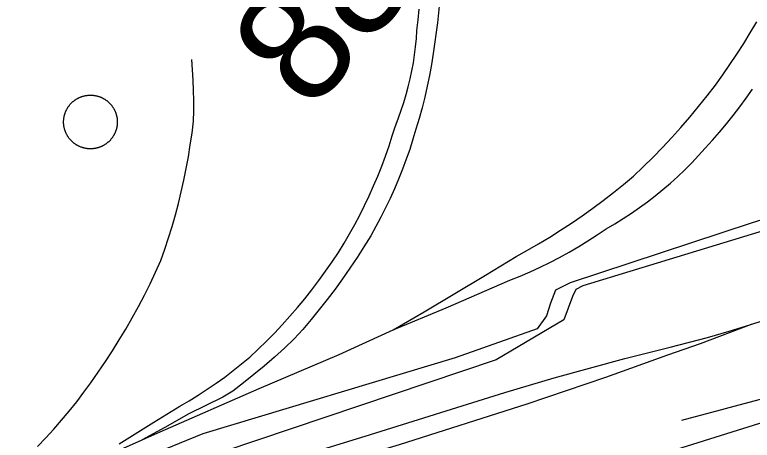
# Model space of a CAD drawing. Extents: x 3651524 to 3689615, y 505651 to 531377.
# Drawn here: x 3675682 to 3676329, y 513939 to 514313 of the extents above; entities that cross this region are included whole.
import ezdxf

# ---------------------------------------------------------------- set-up
doc = ezdxf.new("R2010")
doc.units = 0
for name, color, linetype in [('V-DOMW-TANK', 7, 'Continuous'), ('V-RAIL-TRAK', 7, 'Continuous'), ('V-ROAD-CNTR', 7, 'Continuous'), ('V-SITE-OTLN', 7, 'Continuous'), ('V-SURV-IDEN', 7, 'Continuous'), ('V-TOPO-SHOR', 7, 'Continuous')]:
    doc.layers.add(name, color=color, linetype=linetype)

msp = doc.modelspace()

# ---------------------------------------------------------------- linework, layer by layer
at = {"layer": 'V-DOMW-TANK'}
for points in [[(3675733.659, 514236.958), (3675733.983, 514237.212), (3675734.31, 514237.461), (3675734.642, 514237.703), (3675734.978, 514237.941), (3675735.32, 514238.172), (3675735.662, 514238.397), (3675736.008, 514238.617), (3675736.36, 514238.83), (3675736.717, 514239.038), (3675737.075, 514239.239), (3675737.438, 514239.434), (3675737.802, 514239.622), (3675738.171, 514239.802), (3675738.544, 514239.978), (3675738.918, 514240.146), (3675739.297, 514240.31), (3675739.678, 514240.466), (3675740.061, 514240.613), (3675740.446, 514240.757), (3675740.833, 514240.892), (3675741.224, 514241.021), (3675741.618, 514241.142), (3675742.013, 514241.258), (3675742.41, 514241.365), (3675742.807, 514241.467), (3675743.209, 514241.562), (3675743.61, 514241.648), (3675744.014, 514241.727), (3675744.419, 514241.801), (3675744.825, 514241.867), (3675745.232, 514241.926), (3675745.64, 514241.977), (3675746.047, 514242.02), (3675746.457, 514242.061), (3675746.869, 514242.09), (3675747.278, 514242.115), (3675747.69, 514242.131), (3675748.102, 514242.139), (3675748.511, 514242.143), (3675748.923, 514242.135), (3675749.332, 514242.123), (3675749.744, 514242.102), (3675750.156, 514242.076), (3675750.565, 514242.041), (3675750.973, 514242), (3675751.382, 514241.953), (3675751.79, 514241.897), (3675752.195, 514241.834), (3675752.601, 514241.764), (3675753.006, 514241.686), (3675753.408, 514241.603), (3675753.809, 514241.512), (3675754.209, 514241.414), (3675754.606, 514241.31), (3675755.003, 514241.199), (3675755.396, 514241.08), (3675755.788, 514240.953), (3675756.177, 514240.822), (3675756.564, 514240.683), (3675756.949, 514240.538), (3675757.332, 514240.384), (3675757.711, 514240.226), (3675758.088, 514240.06), (3675758.46, 514239.888), (3675758.831, 514239.708), (3675759.198, 514239.524), (3675759.564, 514239.331), (3675759.923, 514239.135), (3675760.277, 514238.93), (3675760.633, 514238.719), (3675760.981, 514238.502), (3675761.328, 514238.281), (3675761.67, 514238.051), (3675762.009, 514237.816), (3675762.341, 514237.58), (3675762.671, 514237.33), (3675762.997, 514237.081), (3675763.316, 514236.822), (3675763.634, 514236.558), (3675763.945, 514236.29), (3675764.252, 514236.018), (3675764.553, 514235.737), (3675764.85, 514235.452), (3675765.143, 514235.162), (3675765.43, 514234.869), (3675765.71, 514234.57), (3675765.987, 514234.265), (3675766.259, 514233.955), (3675766.523, 514233.644), (3675766.785, 514233.322), (3675767.039, 514233.001), (3675767.287, 514232.673), (3675767.531, 514232.341), (3675767.768, 514232.006), (3675768, 514231.666), (3675768.225, 514231.322), (3675768.444, 514230.973), (3675768.659, 514230.621), (3675768.864, 514230.267), (3675769.065, 514229.906)], [(3675725.115, 514214.997), (3675725.057, 514215.405), (3675725.004, 514215.812), (3675724.961, 514216.222), (3675724.922, 514216.631), (3675724.892, 514217.041), (3675724.869, 514217.448), (3675724.853, 514217.862), (3675724.844, 514218.274), (3675724.842, 514218.685), (3675724.849, 514219.097), (3675724.861, 514219.509), (3675724.879, 514219.918), (3675724.908, 514220.328), (3675724.939, 514220.737), (3675724.982, 514221.149), (3675725.029, 514221.555), (3675725.086, 514221.962), (3675725.148, 514222.372), (3675725.219, 514222.775), (3675725.295, 514223.179), (3675725.379, 514223.582), (3675725.469, 514223.984), (3675725.565, 514224.383), (3675725.672, 514224.78), (3675725.784, 514225.176), (3675725.903, 514225.569), (3675726.028, 514225.962), (3675726.161, 514226.351), (3675726.301, 514226.738), (3675726.446, 514227.121), (3675726.598, 514227.504), (3675726.757, 514227.883), (3675726.923, 514228.26), (3675727.095, 514228.635), (3675727.273, 514229.003), (3675727.46, 514229.37), (3675727.65, 514229.734), (3675727.849, 514230.093), (3675728.052, 514230.453), (3675728.263, 514230.805), (3675728.48, 514231.156), (3675728.701, 514231.502), (3675728.93, 514231.844), (3675729.164, 514232.18), (3675729.405, 514232.513), (3675729.651, 514232.843), (3675729.903, 514233.169), (3675730.161, 514233.49), (3675730.423, 514233.806), (3675730.691, 514234.117), (3675730.966, 514234.424), (3675731.244, 514234.725), (3675731.529, 514235.022), (3675731.82, 514235.315), (3675732.113, 514235.602), (3675732.414, 514235.885), (3675732.717, 514236.161), (3675733.026, 514236.431), (3675733.342, 514236.698), (3675733.659, 514236.958)], [(3675769.065, 514229.906), (3675769.261, 514229.546), (3675769.448, 514229.179), (3675769.63, 514228.813), (3675769.806, 514228.438), (3675769.974, 514228.063), (3675770.138, 514227.686), (3675770.294, 514227.305), (3675770.441, 514226.922), (3675770.584, 514226.535), (3675770.72, 514226.148), (3675770.849, 514225.757), (3675770.969, 514225.364), (3675771.084, 514224.969), (3675771.191, 514224.573), (3675771.295, 514224.174), (3675771.389, 514223.771), (3675771.475, 514223.371), (3675771.555, 514222.966), (3675771.629, 514222.564), (3675771.694, 514222.157), (3675771.754, 514221.751), (3675771.805, 514221.344), (3675771.85, 514220.934), (3675771.889, 514220.525), (3675771.918, 514220.115), (3675771.942, 514219.703), (3675771.959, 514219.294), (3675771.969, 514218.88), (3675771.969, 514218.47), (3675771.963, 514218.059), (3675771.95, 514217.647), (3675771.93, 514217.237), (3675771.903, 514216.828), (3675771.871, 514216.416), (3675771.828, 514216.009), (3675771.78, 514215.599), (3675771.725, 514215.192), (3675771.662, 514214.786), (3675771.592, 514214.381), (3675771.516, 514213.977), (3675771.432, 514213.572), (3675771.34, 514213.172), (3675771.244, 514212.773), (3675771.137, 514212.376), (3675771.027, 514211.98), (3675770.908, 514211.585), (3675770.783, 514211.194), (3675770.65, 514210.805), (3675770.511, 514210.418), (3675770.365, 514210.033), (3675770.214, 514209.652), (3675770.054, 514209.273), (3675769.888, 514208.896), (3675769.716, 514208.521), (3675769.538, 514208.153), (3675769.352, 514207.784), (3675769.161, 514207.421), (3675768.962, 514207.061), (3675768.758, 514206.703), (3675768.549, 514206.35), (3675768.332, 514206), (3675768.108, 514205.654), (3675767.881, 514205.312), (3675767.646, 514204.974), (3675767.404, 514204.64), (3675767.16, 514204.31), (3675766.908, 514203.987), (3675766.65, 514203.665), (3675766.388, 514203.35), (3675766.12, 514203.039), (3675765.845, 514202.731), (3675765.567, 514202.428), (3675765.282, 514202.131), (3675764.991, 514201.841), (3675764.696, 514201.554), (3675764.397, 514201.271), (3675764.092, 514200.995), (3675763.783, 514200.724), (3675763.468, 514200.458), (3675763.152, 514200.198), (3675762.829, 514199.944), (3675762.501, 514199.694), (3675762.169, 514199.451), (3675761.833, 514199.215), (3675761.493, 514198.984), (3675761.149, 514198.758), (3675760.801, 514198.537), (3675760.451, 514198.324), (3675760.095, 514198.117), (3675759.736, 514197.919), (3675759.374, 514197.722), (3675759.009, 514197.534), (3675758.636, 514197.349), (3675758.268, 514197.177), (3675757.891, 514197.007), (3675757.514, 514196.846), (3675757.133, 514196.69), (3675756.75, 514196.54), (3675756.365, 514196.399), (3675755.976, 514196.264)], [(3675755.976, 514196.264), (3675755.585, 514196.135), (3675755.194, 514196.012), (3675754.798, 514195.897), (3675754.401, 514195.789), (3675754.002, 514195.688), (3675753.602, 514195.594), (3675753.201, 514195.506), (3675752.798, 514195.426), (3675752.392, 514195.355), (3675751.987, 514195.287), (3675751.579, 514195.23), (3675751.171, 514195.176), (3675750.762, 514195.131), (3675750.352, 514195.094), (3675749.943, 514195.064), (3675749.533, 514195.041), (3675749.121, 514195.027), (3675748.71, 514195.017), (3675748.298, 514195.015), (3675747.889, 514195.021), (3675747.477, 514195.033), (3675747.065, 514195.051), (3675746.656, 514195.08), (3675746.246, 514195.113), (3675745.836, 514195.154), (3675745.429, 514195.205), (3675745.021, 514195.258), (3675744.614, 514195.322), (3675744.208, 514195.391), (3675743.805, 514195.467), (3675743.403, 514195.551), (3675743.002, 514195.643), (3675742.603, 514195.742), (3675742.203, 514195.846), (3675741.808, 514195.957), (3675741.415, 514196.075), (3675741.024, 514196.2), (3675740.635, 514196.334), (3675740.247, 514196.473), (3675739.862, 514196.618), (3675739.479, 514196.77), (3675739.101, 514196.929), (3675738.724, 514197.095), (3675738.351, 514197.267), (3675737.98, 514197.446), (3675737.616, 514197.632), (3675737.249, 514197.822), (3675736.889, 514198.021), (3675736.532, 514198.226), (3675736.178, 514198.435), (3675735.828, 514198.652), (3675735.484, 514198.875), (3675735.142, 514199.102), (3675734.804, 514199.338), (3675734.47, 514199.578), (3675734.14, 514199.823), (3675733.815, 514200.075), (3675733.493, 514200.331), (3675733.178, 514200.595), (3675732.866, 514200.864), (3675732.559, 514201.136), (3675732.258, 514201.419), (3675731.961, 514201.701), (3675731.668, 514201.992), (3675731.384, 514202.287), (3675731.099, 514202.586), (3675730.823, 514202.891), (3675730.552, 514203.2), (3675730.286, 514203.514), (3675730.026, 514203.831), (3675729.77, 514204.155), (3675729.522, 514204.483), (3675729.28, 514204.814), (3675729.043, 514205.15), (3675728.811, 514205.49), (3675728.586, 514205.834), (3675728.367, 514206.182), (3675728.154, 514206.535), (3675727.945, 514206.889), (3675727.742, 514207.247), (3675727.55, 514207.608), (3675727.361, 514207.976), (3675727.181, 514208.345), (3675727.005, 514208.716), (3675726.837, 514209.093), (3675726.673, 514209.469), (3675726.518, 514209.85), (3675726.37, 514210.235), (3675726.227, 514210.618), (3675726.092, 514211.007), (3675725.963, 514211.399), (3675725.84, 514211.792), (3675725.725, 514212.185), (3675725.619, 514212.582), (3675725.516, 514212.982), (3675725.422, 514213.381), (3675725.336, 514213.78), (3675725.254, 514214.186), (3675725.182, 514214.591), (3675725.115, 514214.997)]]:
    msp.add_lwpolyline(points, dxfattribs=at)
at = {"layer": 'V-RAIL-TRAK'}
msp.add_line((3676060.393, 514055.546), (3676116.428, 514079.669), dxfattribs=at)
for points in [[(3676047.089, 514460.13), (3676049.276, 514450.279), (3676051.253, 514440.385), (3676053.02, 514430.453), (3676054.574, 514420.483), (3676055.92, 514410.485), (3676057.053, 514400.46), (3676057.917, 514388.276), (3676058.718, 514376.236), (3676057.874, 514355.701), (3676053.026, 514305.662), (3676049.067, 514278.663)], [(3675773.689, 513935.936), (3675804.08, 513954.975), (3675826.87, 513969.128), (3675834.984, 513973.851), (3675842.977, 513978.768), (3675850.852, 513983.878), (3675858.599, 513989.178), (3675866.216, 513994.665), (3675873.697, 514000.334), (3675881.039, 514006.183), (3675888.236, 514012.208), (3675895.582, 514019.079), (3675902.781, 514026.104), (3675909.828, 514033.282), (3675916.72, 514040.606), (3675923.455, 514048.077), (3675930.032, 514055.687), (3675936.444, 514063.437), (3675942.688, 514071.322), (3675948.767, 514079.335), (3675954.671, 514087.478), (3675960.401, 514095.746), (3675965.955, 514104.131), (3675970.905, 514112.153), (3675975.677, 514120.281), (3675980.271, 514128.512), (3675984.684, 514136.841), (3675988.914, 514145.265), (3675992.958, 514153.778), (3675996.815, 514162.38), (3676000.485, 514171.063), (3676003.962, 514179.825), (3676007.247, 514188.66), (3676010.34, 514197.562), (3676013.236, 514206.533), (3676015.585, 514213.334), (3676016.627, 514216.701), (3676018.581, 514222.216), (3676021.038, 514228.942), (3676023.306, 514235.733), (3676025.378, 514242.586), (3676027.258, 514249.493), (3676028.942, 514256.453), (3676030.429, 514263.457), (3676031.719, 514270.498), (3676032.806, 514277.574), (3676033.695, 514284.678), (3676034.385, 514291.805), (3676034.873, 514298.949), (3676035.975, 514308.269), (3676036.865, 514317.61)], [(3676014.004, 514036.17), (3676041.121, 514051.988), (3676068.132, 514067.989), (3676095.039, 514084.169), (3676121.837, 514100.524), (3676131.774, 514106.025), (3676141.604, 514111.714), (3676151.328, 514117.588), (3676160.937, 514123.644), (3676170.43, 514129.882), (3676179.804, 514136.298), (3676189.052, 514142.891), (3676198.176, 514149.658), (3676207.171, 514156.594), (3676216.033, 514163.703), (3676224.757, 514170.975), (3676233.449, 514179.21), (3676241.977, 514187.617), (3676250.335, 514196.19), (3676258.523, 514204.929), (3676266.532, 514213.83), (3676274.366, 514222.886), (3676282.017, 514232.098), (3676289.484, 514241.457), (3676296.765, 514250.966), (3676303.224, 514259.936), (3676309.516, 514269.027), (3676315.633, 514278.233), (3676321.58, 514287.556), (3676327.35, 514296.987), (3676332.941, 514306.522)], [(3675701.94, 513933.608), (3675709.181, 513941.14), (3675716.247, 513948.841), (3675723.128, 513956.703), (3675729.825, 513964.723), (3675736.332, 513972.901), (3675742.646, 513981.228), (3675748.763, 513989.699), (3675755.267, 513998.884), (3675761.594, 514008.194), (3675767.742, 514017.623), (3675773.708, 514027.167), (3675779.489, 514036.823), (3675785.084, 514046.59), (3675790.491, 514056.461), (3675795.709, 514066.435), (3675800.733, 514076.507), (3675805.564, 514086.673), (3675810.201, 514096.932), (3675813.666, 514106.834), (3675816.939, 514116.804), (3675820.015, 514126.833), (3675822.899, 514136.921), (3675825.584, 514147.063), (3675828.072, 514157.256), (3675830.364, 514167.494), (3675832.455, 514177.775), (3675834.345, 514188.094), (3675836.034, 514198.449), (3675837.523, 514208.837), (3675838.812, 514219.249), (3675839.059, 514228.28), (3675839.102, 514237.318), (3675838.939, 514246.354), (3675838.57, 514255.384), (3675837.992, 514264.401), (3675837.21, 514273.404)], [(3676049.067, 514278.663), (3676047.579, 514269.035), (3676045.862, 514259.447), (3676043.921, 514249.901), (3676041.754, 514240.404), (3676039.366, 514230.961), (3676036.755, 514221.577), (3676033.922, 514212.257), (3676031.299, 514203.375), (3676028.475, 514194.554), (3676025.45, 514185.799), (3676022.226, 514177.115), (3676018.806, 514168.507), (3676015.193, 514159.979), (3676011.384, 514151.538), (3676007.387, 514143.182), (3676003.2, 514134.92), (3675998.826, 514126.757), (3675994.267, 514118.694), (3675988.4, 514109.04), (3675982.335, 514099.506), (3675976.079, 514090.1), (3675969.632, 514080.822), (3675962.994, 514071.68), (3675956.174, 514062.675), (3675949.17, 514053.809), (3675941.988, 514045.089), (3675934.627, 514036.518), (3675927.095, 514028.099), (3675918.548, 514019.982), (3675909.822, 514012.059), (3675900.919, 514004.336), (3675891.844, 513996.811), (3675882.604, 513989.496), (3675873.202, 513982.387), (3675864.592, 513977.019), (3675834.777, 513962.483), (3675813.525, 513950.307), (3675793.85, 513939.498)], [(3676116.428, 514079.669), (3676125.345, 514083.233), (3676134.172, 514087.015), (3676142.903, 514091.015), (3676151.533, 514095.232), (3676160.055, 514099.658), (3676168.466, 514104.292), (3676176.758, 514109.136), (3676184.93, 514114.18), (3676192.972, 514119.425), (3676200.886, 514124.869), (3676208.383, 514129.2), (3676215.764, 514133.73), (3676223.022, 514138.455), (3676230.154, 514143.37), (3676237.15, 514148.474), (3676244.008, 514153.762), (3676250.726, 514159.228), (3676257.296, 514164.87), (3676263.712, 514170.686), (3676269.973, 514176.671), (3676276.074, 514182.817), (3676282.009, 514189.125), (3676287.772, 514195.586), (3676294.152, 514202.588), (3676300.377, 514209.725), (3676306.45, 514216.994), (3676312.364, 514224.389), (3676318.121, 514231.911), (3676323.714, 514239.555), (3676329.144, 514247.314)], [(3676217.294, 514011.01), (3676257.054, 514020.871), (3676289.775, 514029.346), (3676308.834, 514034.941), (3676327.81, 514040.806), (3676346.703, 514046.938), (3676429.397, 514076.63), (3676553.439, 514121.166), (3676604.471, 514138.883), (3676687.032, 514167.549), (3676935.473, 514244.812)], [(3674900.293, 513609.639), (3674964.94, 513636.226), (3674976.886, 513641.133), (3675059.044, 513668.83), (3675129.628, 513691.254), (3675175.944, 513705.969), (3675204.657, 513714.691), (3675251.003, 513728.769), (3675412.764, 513781.196), (3675484.886, 513808.057), (3675549.966, 513833.532), (3675597.133, 513853.902), (3675618.121, 513862.964), (3675687.311, 513894.387), (3675743.307, 513917.398), (3675756.449, 513922.801), (3675793.85, 513939.498), (3675809.472, 513946.471), (3675896.315, 513984.613), (3675966.482, 514014.514), (3676014.004, 514036.17), (3676060.393, 514055.546)], [(3674783.219, 513551.99), (3674816.438, 513561.912), (3674849.593, 513572.036), (3674882.688, 513582.355), (3674915.721, 513592.876), (3674970.406, 513609.618), (3674991.792, 513616.164), (3675090.042, 513647.099), (3675240.689, 513694.199), (3675385.274, 513738.39), (3675554.559, 513791.192), (3675682.017, 513830.159), (3675850.325, 513884.48), (3676019.578, 513935.279), (3676131.442, 513970.998), (3676200.499, 513994.403), (3676254.957, 514014.039), (3676283.694, 514024.084), (3676328.374, 514040.989)], [(3674574.872, 513502.199), (3674636.341, 513520.365), (3674669.565, 513530.185), (3674761.77, 513559.215), (3674820.876, 513576.971), (3674842.367, 513583.429), (3674922.973, 513608.144), (3674967.803, 513622.611), (3674986.467, 513628.632), (3675050.463, 513649.114), (3675128.553, 513673.369), (3675277.17, 513718.998), (3675430.84, 513767.05), (3675573.444, 513812.78), (3675690.829, 513848.909), (3675836.456, 513895.589), (3675994.142, 513944.073), (3676112.045, 513981.195), (3676155.363, 513994.003), (3676217.294, 514011.01)]]:
    msp.add_lwpolyline(points, dxfattribs=at)
at = {"layer": 'V-ROAD-CNTR'}
msp.add_lwpolyline([(3675422.103, 513669.303), (3675779.504, 513779.779), (3676340.296, 513955.502), (3676844.321, 514109.291), (3677062.951, 514181.638), (3677688.666, 514378.339)], dxfattribs=at)
at = {"layer": 'V-SITE-OTLN'}
msp.add_lwpolyline([(3676264.918, 515078.7), (3676306.321, 514992.311), (3676365.793, 514825.28), (3676445.939, 514573.544), (3676504.604, 514358.32), (3676553.512, 514200.169), (3676328.048, 514129.626), (3676169.17, 514077.382), (3676156.342, 514070.904), (3676152.135, 514059.593), (3676148.598, 514048.269), (3676140.377, 514037.026), (3676068.312, 514011.448), (3675846.932, 513944.856), (3675667.615, 513871.533), (3675507.922, 513810.599), (3675343.591, 513752.421), (3675062.884, 513661.377), (3674968.012, 513621.571), (3674884.886, 513586.691), (3674650.707, 513515.621)], dxfattribs=at)
at = {"layer": 'V-TOPO-SHOR'}
for points in [[(3676554.432, 514188.912), (3676238.849, 514092.436), (3676180.311, 514074.67), (3676174.233, 514071.426), (3676171.456, 514065.446), (3676163.745, 514044.822), (3676104.247, 514009.669), (3675864.549, 513928.971)], [(3676510.943, 514056.025), (3676497.981, 514030.179), (3676488.349, 514023.824), (3676377.454, 513986.084), (3676266.925, 513956.529)]]:
    msp.add_lwpolyline(points, dxfattribs=at)

# ---------------------------------------------------------------- texts
at = {"layer": 'V-SURV-IDEN'}
msp.add_text('888+62.2', height=100, rotation=49.946323, dxfattribs=at).set_placement((3675941.959, 514225.889))

doc.saveas('drawing.dxf')
